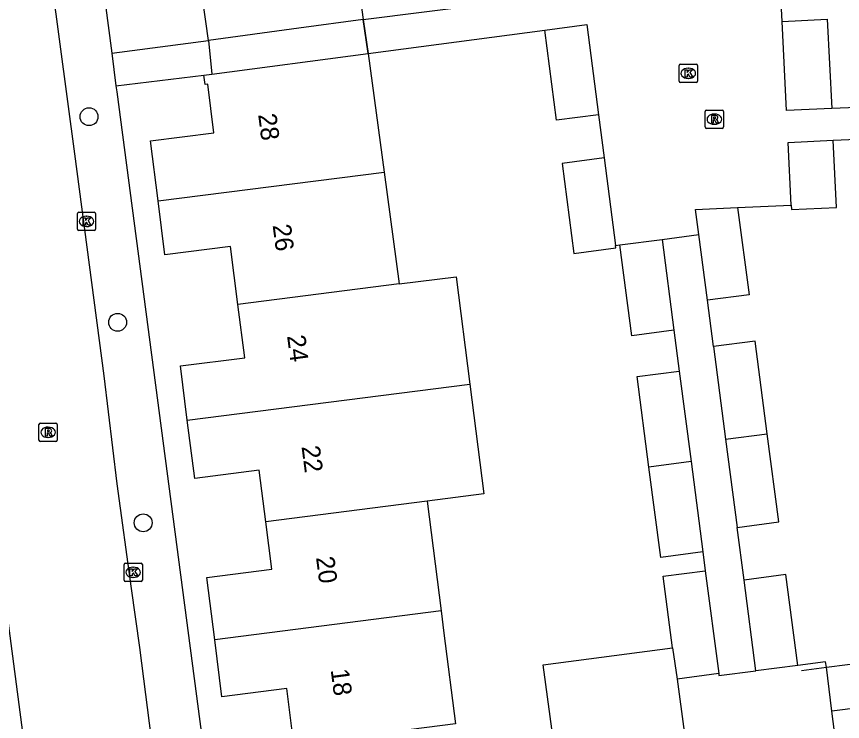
# Model space of a CAD drawing. Extents: x 161084 to 161928, y 385355 to 386522.
# Drawn here: x 161252.7 to 161297.89, y 385941.37 to 385979.95 of the extents above; entities that cross this region are included whole.
import ezdxf

# ---------------------------------------------------------------- set-up
doc = ezdxf.new("R2010")
doc.units = 0
for name, color, linetype in [('IMGEO_Boom', 7, 'Continuous'), ('IMGEO_Kolk', 7, 'Continuous'), ('IMGEO_Muur', 7, 'Continuous'), ('IMGEO_Pand', 7, 'Continuous'), ('IMGEO_Pand_nummerreeks', 7, 'Continuous'), ('IMGEO_Pand_overbouw', 7, 'Continuous'), ('IMGEO_Rijbaan_lokaal_open', 7, 'Continuous'), ('IMGEO_Rioolput', 7, 'Continuous'), ('IMGEO_Voetpad_open', 7, 'Continuous')]:
    doc.layers.add(name, color=color, linetype=linetype)

msp = doc.modelspace()

# ---------------------------------------------------------------- linework, layer by layer
at = {"layer": 'IMGEO_Boom'}
for centre in [(161256.67, 385974.469), (161258.233, 385963.218), (161259.633, 385952.244)]:
    msp.add_circle(centre, 0.489, dxfattribs=at)
at = {"layer": 'IMGEO_Kolk'}
for p, q in [((161288.957, 385976.414), (161288.957, 385977.266)), ((161289.032, 385977.34), (161289.884, 385977.34)), ((161289.445, 385977.12), (161289.47, 385977.12)), ((161289.958, 385977.266), (161289.958, 385976.414)), ((161289.468, 385976.56), (161289.443, 385976.56)), ((161289.884, 385976.34), (161289.032, 385976.34)), ((161256.031, 385968.313), (161256.031, 385969.165)), ((161256.106, 385969.239), (161256.958, 385969.239)), ((161256.519, 385969.019), (161256.544, 385969.019)), ((161257.032, 385969.165), (161257.032, 385968.313)), ((161256.542, 385968.459), (161256.517, 385968.459)), ((161256.958, 385968.239), (161256.106, 385968.239)), ((161258.586, 385949.106), (161258.586, 385949.958)), ((161258.661, 385950.032), (161259.513, 385950.032)), ((161259.587, 385949.958), (161259.587, 385949.106)), ((161259.074, 385949.812), (161259.099, 385949.812)), ((161259.513, 385949.032), (161258.661, 385949.032)), ((161259.097, 385949.252), (161259.072, 385949.252))]:
    msp.add_line(p, q, dxfattribs=at)
for points in [[(161288.957, 385976.414), (161288.957, 385977.266)], [(161289.032, 385977.34), (161289.884, 385977.34)], [(161289.278, 385977.04), (161289.401, 385977.04), (161289.401, 385976.889), (161289.531, 385977.04), (161289.695, 385977.04), (161289.549, 385976.889), (161289.702, 385976.64), (161289.55, 385976.64), (161289.465, 385976.804), (161289.401, 385976.737), (161289.401, 385976.64), (161289.278, 385976.64), (161289.278, 385977.04)], [(161289.958, 385977.266), (161289.958, 385976.414)], [(161289.884, 385976.34), (161289.032, 385976.34)], [(161256.031, 385968.313), (161256.031, 385969.165)], [(161256.106, 385969.239), (161256.958, 385969.239)], [(161256.352, 385968.939), (161256.475, 385968.939), (161256.475, 385968.788), (161256.605, 385968.939), (161256.769, 385968.939), (161256.623, 385968.788), (161256.776, 385968.539), (161256.624, 385968.539), (161256.539, 385968.703), (161256.475, 385968.636), (161256.475, 385968.539), (161256.352, 385968.539), (161256.352, 385968.939)], [(161257.032, 385969.165), (161257.032, 385968.313)], [(161256.958, 385968.239), (161256.106, 385968.239)], [(161258.586, 385949.106), (161258.586, 385949.958)], [(161258.661, 385950.032), (161259.513, 385950.032)], [(161259.587, 385949.958), (161259.587, 385949.106)], [(161258.907, 385949.732), (161259.03, 385949.732), (161259.03, 385949.581), (161259.16, 385949.732), (161259.324, 385949.732), (161259.178, 385949.581), (161259.331, 385949.332), (161259.179, 385949.332), (161259.094, 385949.496), (161259.03, 385949.429), (161259.03, 385949.332), (161258.907, 385949.332), (161258.907, 385949.732)], [(161259.513, 385949.032), (161258.661, 385949.032)]]:
    msp.add_lwpolyline(points, dxfattribs=at)
for centre, start, end in [((161289.034, 385977.264), 91.552, 178.448), ((161289.034, 385977.264), 91.552, 178.448), ((161289.882, 385977.264), 1.552, 88.448), ((161289.882, 385977.264), 1.552, 88.448), ((161289.034, 385976.416), 181.552, 268.448), ((161289.034, 385976.416), 181.552, 268.448), ((161289.882, 385976.416), 271.552, 358.448), ((161289.882, 385976.416), 271.552, 358.448), ((161256.108, 385969.163), 91.552, 178.448), ((161256.108, 385969.163), 91.552, 178.448), ((161256.956, 385969.163), 1.552, 88.448), ((161256.956, 385969.163), 1.552, 88.448), ((161256.108, 385968.315), 181.552, 268.448), ((161256.108, 385968.315), 181.552, 268.448), ((161256.956, 385968.315), 271.552, 358.448), ((161256.956, 385968.315), 271.552, 358.448), ((161258.663, 385949.956), 91.552, 178.448), ((161258.663, 385949.956), 91.552, 178.448), ((161259.511, 385949.956), 1.552, 88.448), ((161259.511, 385949.956), 1.552, 88.448), ((161258.663, 385949.108), 181.552, 268.448), ((161258.663, 385949.108), 181.552, 268.448), ((161259.511, 385949.108), 271.552, 358.448), ((161259.511, 385949.108), 271.552, 358.448)]:
    msp.add_arc(centre, 0.0765, start, end, dxfattribs=at)
for centre, major_axis, ratio, start_param, end_param in [((161289.444, 385976.84), (-0.387, 0.002), 0.722429, 4.712389, 7.853982), ((161289.469, 385976.84), (-0.39, 0.002), 0.717154, 1.570796, 4.712389), ((161256.518, 385968.739), (-0.387, 0.002), 0.722429, 4.712389, 7.853982), ((161256.543, 385968.739), (-0.39, 0.002), 0.717154, 1.570796, 4.712389), ((161259.073, 385949.532), (-0.387, 0.002), 0.722429, 4.712389, 7.853982), ((161259.098, 385949.532), (-0.39, 0.002), 0.717154, 1.570796, 4.712389)]:
    msp.add_ellipse(centre, major_axis=major_axis, ratio=ratio, start_param=start_param, end_param=end_param, dxfattribs=at)
at = {"layer": 'IMGEO_Muur'}
msp.add_lwpolyline([(161295.658, 385944.16), (161297.012, 385944.333)], dxfattribs=at)
at = {"layer": 'IMGEO_Pand'}
for points in [[(161271.108, 385983.9), (161271.663, 385979.794)], [(161263.197, 385978.649), (161262.74, 385982.028), (161262.642, 385982.755)], [(161271.663, 385979.794), (161268.152, 385979.319), (161263.197, 385978.649)], [(161294.592, 385979.679), (161297.063, 385979.802), (161297.303, 385974.924)], [(161297.303, 385974.924), (161294.836, 385974.802), (161294.592, 385979.679)], [(161281.602, 385979.213), (161283.903, 385979.512), (161284.546, 385974.574)], [(161284.546, 385974.574), (161282.246, 385974.274), (161281.602, 385979.213)], [(161262.957, 385976.739), (161263.397, 385976.798), (161271.939, 385977.935)], [(161271.939, 385977.935), (161272.817, 385971.433)], [(161260.448, 385969.859), (161260.029, 385973.145), (161263.502, 385973.588), (161263.162, 385976.251), (161263.024, 385976.233), (161262.957, 385976.739)], [(161295.087, 385969.634), (161294.922, 385973.062), (161297.389, 385973.184)], [(161295.087, 385969.634), (161295.099, 385969.385), (161297.57, 385969.502), (161297.389, 385973.184)], [(161284.854, 385972.215), (161282.553, 385971.915), (161283.195, 385966.99), (161285.495, 385967.29), (161285.478, 385967.425)], [(161284.854, 385972.215), (161285.478, 385967.425)], [(161260.448, 385969.859), (161272.817, 385971.433)], [(161272.817, 385971.433), (161273.644, 385965.316)], [(161264.813, 385964.192), (161264.407, 385967.373), (161260.824, 385966.915), (161260.448, 385969.859)], [(161290.029, 385968.019), (161289.848, 385969.397), (161292.155, 385969.501)], [(161292.155, 385969.501), (161292.782, 385964.721), (161290.5, 385964.422)], [(161290.5, 385964.422), (161290.029, 385968.019)], [(161285.72, 385967.457), (161288.021, 385967.757)], [(161288.671, 385962.778), (161286.37, 385962.478), (161285.72, 385967.457)], [(161288.021, 385967.757), (161288.671, 385962.778)], [(161273.644, 385965.316), (161276.755, 385965.714), (161277.507, 385959.824)], [(161273.644, 385965.316), (161264.813, 385964.192)], [(161262.047, 385957.856), (161261.667, 385960.832), (161265.185, 385961.281), (161264.813, 385964.192)], [(161293.78, 385957.115), (161293.114, 385962.189), (161290.832, 385961.89)], [(161290.832, 385961.89), (161291.497, 385956.816)], [(161287.307, 385955.296), (161286.661, 385960.246), (161288.962, 385960.546)], [(161288.962, 385960.546), (161289.608, 385955.597)], [(161262.047, 385957.856), (161277.507, 385959.824)], [(161277.507, 385959.824), (161278.273, 385953.82), (161275.162, 385953.423)], [(161266.337, 385952.299), (161265.977, 385955.12), (161262.454, 385954.67), (161262.047, 385957.856)], [(161291.497, 385956.816), (161293.78, 385957.115)], [(161292.129, 385951.992), (161294.412, 385952.291), (161293.78, 385957.115)], [(161291.497, 385956.816), (161292.129, 385951.992)], [(161289.608, 385955.597), (161287.307, 385955.296)], [(161290.254, 385950.647), (161287.954, 385950.346), (161287.307, 385955.296)], [(161289.608, 385955.597), (161290.254, 385950.647)], [(161275.162, 385953.423), (161266.337, 385952.299)], [(161275.162, 385953.423), (161275.929, 385947.417)], [(161263.545, 385945.84), (161263.11, 385949.249), (161266.668, 385949.703), (161266.337, 385952.299)], [(161288.6, 385945.391), (161288.088, 385949.321), (161290.388, 385949.621)], [(161290.388, 385949.621), (161291.123, 385943.991)], [(161295.443, 385944.436), (161294.79, 385949.41), (161292.507, 385949.111)], [(161293.158, 385944.147), (161292.507, 385949.111)], [(161275.929, 385947.417), (161276.084, 385946.201), (161276.717, 385941.241), (161267.881, 385940.113), (161267.49, 385943.178), (161263.942, 385942.726), (161263.545, 385945.84)], [(161275.929, 385947.417), (161263.545, 385945.84)], [(161282.134, 385939.895), (161281.509, 385944.476), (161288.6, 385945.391)], [(161288.6, 385945.391), (161288.843, 385943.687)], [(161297.012, 385944.333), (161301.62, 385944.92), (161301.927, 385942.513), (161297.32, 385941.925)], [(161295.443, 385944.436), (161293.158, 385944.147)], [(161291.123, 385943.991), (161288.843, 385943.687)], [(161297.32, 385941.925), (161297.012, 385944.333)], [(161288.843, 385943.687), (161289.233, 385940.813)]]:
    msp.add_lwpolyline(points, dxfattribs=at)
at = {"layer": 'IMGEO_Pand_overbouw'}
msp.add_lwpolyline([(161271.663, 385979.794), (161268.152, 385979.319), (161263.197, 385978.649), (161263.397, 385976.798), (161271.939, 385977.935)], close=True, dxfattribs=at)
at = {"layer": 'IMGEO_Rijbaan_lokaal_open'}
for points in [[(161254.228, 385984.726), (161255.872, 385972.432), (161257.488, 385960.285), (161258.183, 385954.37), (161258.973, 385948.652), (161259.437, 385945.421), (161260.18, 385939.559), (161260.642, 385935.92), (161262.973, 385917.539), (161263.934, 385910.799), (161267.007, 385887.426)], [(161263.827, 385878.528), (161262.923, 385879.579), (161262.143, 385880.777), (161261.516, 385882.059), (161261.033, 385883.337), (161260.782, 385884.053), (161260.415, 385885.391), (161260.168, 385886.756), (161258.922, 385896.131), (161258.033, 385902.817), (161257.309, 385908.263), (161256.871, 385911.557), (161248.067, 385978.597)], [(161297.012, 385944.333), (161296.974, 385944.629), (161295.443, 385944.436)], [(161291.123, 385943.991), (161291.136, 385943.891), (161293.158, 385944.147)], [(161298.218, 385934.9), (161297.32, 385941.925)]]:
    msp.add_lwpolyline(points, dxfattribs=at)
at = {"layer": 'IMGEO_Rioolput'}
for p, q in [((161290.384, 385973.906), (161290.384, 385974.758)), ((161290.459, 385974.832), (161291.311, 385974.832)), ((161291.385, 385974.758), (161291.385, 385973.906)), ((161290.872, 385974.612), (161290.897, 385974.612)), ((161291.311, 385973.832), (161290.459, 385973.832)), ((161290.895, 385974.052), (161290.87, 385974.052)), ((161253.93, 385956.772), (161253.93, 385957.624)), ((161254.005, 385957.698), (161254.857, 385957.698)), ((161254.931, 385957.624), (161254.931, 385956.772)), ((161254.418, 385957.478), (161254.443, 385957.478)), ((161254.857, 385956.698), (161254.005, 385956.698)), ((161254.441, 385956.918), (161254.416, 385956.918))]:
    msp.add_line(p, q, dxfattribs=at)
for points in [[(161290.384, 385973.906), (161290.384, 385974.758)], [(161290.459, 385974.832), (161291.311, 385974.832)], [(161291.385, 385974.758), (161291.385, 385973.906)], [(161290.973, 385974.53), (161290.721, 385974.532), (161290.721, 385974.132)], [(161290.721, 385974.132), (161290.845, 385974.132), (161290.845, 385974.294), (161290.856, 385974.294)], [(161290.899, 385974.451), (161290.845, 385974.451), (161290.845, 385974.37)], [(161290.845, 385974.37), (161290.897, 385974.37)], [(161290.903, 385974.265), (161290.974, 385974.132), (161291.114, 385974.132), (161291.049, 385974.258)], [(161291.311, 385973.832), (161290.459, 385973.832)], [(161253.93, 385956.772), (161253.93, 385957.624)], [(161254.005, 385957.698), (161254.857, 385957.698)], [(161254.931, 385957.624), (161254.931, 385956.772)], [(161254.519, 385957.396), (161254.267, 385957.398), (161254.267, 385956.998)], [(161254.267, 385956.998), (161254.391, 385956.998), (161254.391, 385957.16), (161254.402, 385957.16)], [(161254.445, 385957.317), (161254.391, 385957.317), (161254.391, 385957.236)], [(161254.391, 385957.236), (161254.443, 385957.236)], [(161254.449, 385957.131), (161254.52, 385956.998), (161254.66, 385956.998), (161254.595, 385957.124)], [(161254.857, 385956.698), (161254.005, 385956.698)]]:
    msp.add_lwpolyline(points, dxfattribs=at)
for centre, radius, start, end in [((161290.461, 385974.756), 0.0765, 91.552, 178.448), ((161290.461, 385974.756), 0.0765, 91.552, 178.448), ((161291.309, 385974.756), 0.0765, 1.552, 88.448), ((161291.309, 385974.756), 0.0765, 1.552, 88.448), ((161290.855, 385974.241), 0.0533, 26.0293, 88.6989), ((161290.881, 385974.559), 0.19, 274.7715, 282.9687), ((161290.905, 385974.355), 0.0964, 77.0061, 93.1865), ((161290.919, 385974.412), 0.0378, 276.6634, 79.6772), ((161290.972, 385974.42), 0.109, 350.3612, 89.416), ((161290.97, 385974.42), 0.112, 277.5842, 350.9817), ((161290.954, 385974.205), 0.108, 29.5134, 73.7905), ((161290.461, 385973.908), 0.0765, 181.552, 268.448), ((161290.461, 385973.908), 0.0765, 181.552, 268.448), ((161291.309, 385973.908), 0.0765, 271.552, 358.448), ((161291.309, 385973.908), 0.0765, 271.552, 358.448), ((161254.007, 385957.622), 0.0765, 91.552, 178.448), ((161254.007, 385957.622), 0.0765, 91.552, 178.448), ((161254.855, 385957.622), 0.0765, 1.552, 88.448), ((161254.855, 385957.622), 0.0765, 1.552, 88.448), ((161254.401, 385957.107), 0.0533, 26.0293, 88.6989), ((161254.427, 385957.425), 0.19, 274.7715, 282.9687), ((161254.451, 385957.221), 0.0964, 77.0061, 93.1865), ((161254.465, 385957.278), 0.0378, 276.6634, 79.6772), ((161254.518, 385957.286), 0.109, 350.3612, 89.416), ((161254.516, 385957.286), 0.112, 277.5842, 350.9817), ((161254.5, 385957.071), 0.108, 29.5134, 73.7905), ((161254.007, 385956.774), 0.0765, 181.552, 268.448), ((161254.007, 385956.774), 0.0765, 181.552, 268.448), ((161254.855, 385956.774), 0.0765, 271.552, 358.448), ((161254.855, 385956.774), 0.0765, 271.552, 358.448)]:
    msp.add_arc(centre, radius, start, end, dxfattribs=at)
for centre, major_axis, ratio, start_param, end_param in [((161290.871, 385974.332), (-0.387, 0.002), 0.722429, 4.712389, 7.853982), ((161290.896, 385974.332), (-0.39, 0.002), 0.717154, 1.570796, 4.712389), ((161254.417, 385957.198), (-0.387, 0.002), 0.722429, 4.712389, 7.853982), ((161254.442, 385957.198), (-0.39, 0.002), 0.717154, 1.570796, 4.712389)]:
    msp.add_ellipse(centre, major_axis=major_axis, ratio=ratio, start_param=start_param, end_param=end_param, dxfattribs=at)
at = {"layer": 'IMGEO_Voetpad_open'}
for points in [[(161235.653, 386146.984), (161252.413, 386019.447), (161255.001, 386000), (161257.909, 385977.952)], [(161294.592, 385979.679), (161294.475, 385982.095)], [(161271.663, 385979.794), (161281.543, 385981.053)], [(161271.663, 385979.794), (161271.939, 385977.935)], [(161271.939, 385977.935), (161281.602, 385979.213)], [(161257.909, 385977.952), (161263.197, 385978.649)], [(161257.909, 385977.952), (161258.145, 385976.159)], [(161258.145, 385976.159), (161262.957, 385976.739)], [(161258.145, 385976.159), (161258.189, 385975.824), (161263.263, 385937.353)], [(161305.517, 385975.241), (161297.303, 385974.924)], [(161284.546, 385974.574), (161284.854, 385972.215)], [(161297.389, 385973.184), (161305.601, 385973.537)], [(161292.155, 385969.501), (161295.087, 385969.634)], [(161288.021, 385967.757), (161290.029, 385968.019)], [(161285.478, 385967.425), (161285.72, 385967.457)], [(161290.832, 385961.89), (161290.5, 385964.422)], [(161288.671, 385962.778), (161288.962, 385960.546)], [(161292.507, 385949.111), (161292.129, 385951.992)], [(161290.254, 385950.647), (161290.388, 385949.621)]]:
    msp.add_lwpolyline(points, dxfattribs=at)

# ---------------------------------------------------------------- texts
at = {"layer": 'IMGEO_Pand_nummerreeks'}
for s, rotation, p in [('28', 277.4368, (161265.92, 385974.589)), ('26', 277.4368, (161266.712, 385968.532)), ('24', 277.4392, (161267.503, 385962.47)), ('22', 277.4392, (161268.294, 385956.413)), ('20', 277.4392, (161269.086, 385950.346)), ('18', 277.4392, (161269.889, 385944.196))]:
    msp.add_text(s, height=1, rotation=rotation, dxfattribs=at).set_placement(p)

doc.saveas('drawing.dxf')
